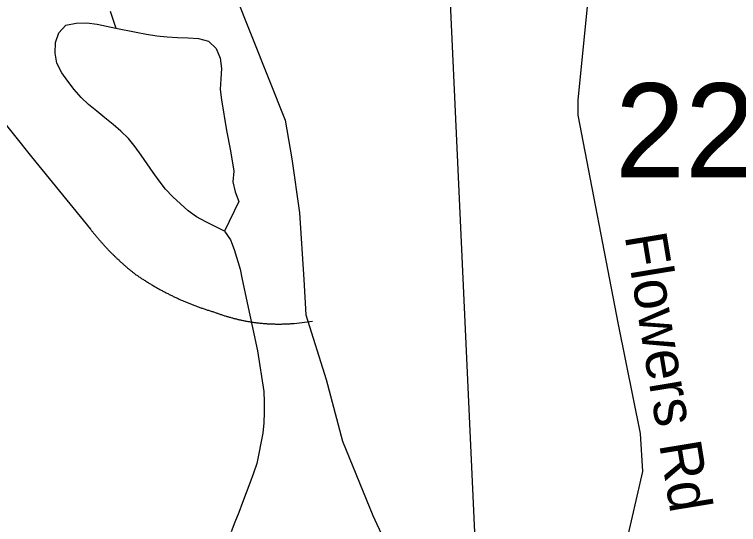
# Model space of a CAD drawing. Extents: x 1268485 to 1426702, y 514839 to 616766.
# Drawn here: x 1371058 to 1372195, y 571906 to 572707 of the extents above; entities that cross this region are included whole.
import ezdxf

# ---------------------------------------------------------------- set-up
doc = ezdxf.new("R2010")
doc.units = 0
for name, color, linetype in [('Old_Level_11', 7, 'Continuous'), ('Old_Level_32', 7, 'Continuous'), ('Old_Level_35', 7, 'Continuous'), ('Old_Level_48', 7, 'Continuous'), ('Old_Level_49', 7, 'Continuous'), ('Old_Level_62', 7, 'Continuous'), ('Old_Level_8', 7, 'Continuous')]:
    doc.layers.add(name, color=color, linetype=linetype)

msp = doc.modelspace()

# ---------------------------------------------------------------- linework, layer by layer
at = {"layer": 'Old_Level_32'}
for points in [[(1371875.533, 571281.822), (1371966.71, 571662.361), (1372018.048, 571872.812), (1372044.545, 571988.808), (1372041.233, 572048.464), (1372006.666, 572220.085), (1371943.248, 572548.659), (1371943.248, 572572.723), (1371960.739, 572745.548), (1371938.876, 572854.931), (1371913.987, 572922.063), (1371874.27, 573040.412)], [(1371377.913, 572806.498), (1371483.572, 572540.89), (1371493.956, 572479.846), (1371505.638, 572395.424), (1371512.578, 572290.413), (1371516.007, 572235.289), (1371547.526, 572133.257), (1371573.595, 572036.685), (1371621.063, 571919.674), (1371695.842, 571757.891), (1371875.533, 571281.822)]]:
    msp.add_lwpolyline(points, dxfattribs=at)
at = {"layer": 'Old_Level_35'}
msp.add_line((1371497.524, 572221.574), (1371526.129, 572225.316), dxfattribs=at)
for points in [[(1371031.236, 572550.119), (1371085.369, 572483.016), (1371177.745, 572369.827)], [(1371177.745, 572369.827), (1371178.36, 572369.007), (1371178.976, 572368.186), (1371179.488, 572367.417), (1371180.103, 572366.649), (1371180.719, 572365.879), (1371181.334, 572365.059), (1371182.051, 572364.29), (1371182.667, 572363.521), (1371183.282, 572362.753), (1371183.897, 572361.932), (1371184.512, 572361.163), (1371185.127, 572360.445), (1371185.742, 572359.625), (1371186.358, 572358.857), (1371186.973, 572358.139), (1371187.793, 572357.319), (1371188.408, 572356.549), (1371189.023, 572355.832), (1371189.638, 572355.063), (1371190.254, 572354.294), (1371190.869, 572353.525), (1371191.484, 572352.756), (1371192.202, 572351.987), (1371192.919, 572351.27), (1371193.534, 572350.5), (1371194.15, 572349.732), (1371194.867, 572349.014), (1371195.482, 572348.245), (1371196.098, 572347.476), (1371196.918, 572346.759), (1371197.533, 572346.041), (1371198.148, 572345.323), (1371198.866, 572344.554), (1371199.481, 572343.836), (1371200.096, 572343.068), (1371200.916, 572342.401), (1371201.531, 572341.632), (1371202.249, 572340.863), (1371202.864, 572340.197), (1371203.479, 572339.428), (1371204.3, 572338.71), (1371204.915, 572337.992), (1371205.632, 572337.274), (1371206.248, 572336.557), (1371206.965, 572335.788), (1371207.785, 572335.121), (1371208.401, 572334.353), (1371209.118, 572333.686), (1371209.733, 572333.02), (1371210.451, 572332.251), (1371211.271, 572331.585), (1371211.887, 572330.867), (1371212.604, 572330.149), (1371213.219, 572329.432), (1371214.04, 572328.765), (1371214.757, 572328.047), (1371215.475, 572327.381), (1371216.09, 572326.612), (1371216.91, 572325.946), (1371217.628, 572325.228), (1371218.346, 572324.561), (1371218.961, 572323.895), (1371219.781, 572323.178), (1371220.499, 572322.511), (1371221.216, 572321.793), (1371222.037, 572321.178), (1371222.652, 572320.512), (1371223.369, 572319.794), (1371224.087, 572319.127), (1371224.907, 572318.461), (1371225.625, 572317.795), (1371226.343, 572317.129), (1371227.163, 572316.462), (1371227.881, 572315.796), (1371228.598, 572315.129), (1371229.418, 572314.463), (1371230.136, 572313.796), (1371230.854, 572313.13), (1371231.674, 572312.515), (1371232.392, 572311.797), (1371233.109, 572311.182), (1371233.827, 572310.515), (1371234.647, 572309.9), (1371235.365, 572309.234), (1371236.083, 572308.567), (1371236.903, 572307.952), (1371237.621, 572307.337), (1371238.338, 572306.671), (1371239.158, 572306.004), (1371239.876, 572305.389), (1371240.799, 572304.774), (1371241.517, 572304.108), (1371242.234, 572303.493), (1371242.952, 572302.877), (1371243.772, 572302.262), (1371244.592, 572301.647), (1371245.413, 572300.98), (1371246.13, 572300.365), (1371246.848, 572299.75)], [(1371246.848, 572299.75), (1371248.078, 572298.93), (1371249.206, 572298.11), (1371250.334, 572297.289), (1371251.667, 572296.572), (1371252.794, 572295.751), (1371253.922, 572294.931), (1371255.153, 572294.214), (1371256.28, 572293.393), (1371257.408, 572292.625), (1371258.638, 572291.805), (1371259.766, 572291.087), (1371260.996, 572290.267), (1371262.124, 572289.497), (1371263.355, 572288.729), (1371264.482, 572288.011), (1371265.713, 572287.242), (1371267.046, 572286.524), (1371268.173, 572285.756), (1371269.404, 572284.986), (1371270.531, 572284.268), (1371271.762, 572283.5), (1371272.992, 572282.833), (1371274.222, 572282.065), (1371275.35, 572281.398), (1371276.58, 572280.629), (1371277.913, 572279.962), (1371279.144, 572279.194), (1371280.271, 572278.476), (1371281.502, 572277.809), (1371282.732, 572277.143), (1371283.962, 572276.426), (1371285.295, 572275.759), (1371286.525, 572275.041), (1371287.756, 572274.375), (1371288.884, 572273.708), (1371290.114, 572272.991), (1371291.344, 572272.325), (1371292.575, 572271.709), (1371293.907, 572270.992), (1371295.138, 572270.377), (1371296.368, 572269.71), (1371297.598, 572269.044), (1371299.034, 572268.429), (1371300.264, 572267.762), (1371301.494, 572267.147), (1371302.725, 572266.481), (1371303.955, 572265.865), (1371305.288, 572265.25), (1371306.518, 572264.635), (1371307.748, 572264.02), (1371309.081, 572263.456), (1371310.414, 572262.79), (1371311.644, 572262.175), (1371312.875, 572261.61), (1371314.208, 572260.995), (1371315.54, 572260.432), (1371316.771, 572259.867), (1371318.103, 572259.252), (1371319.334, 572258.689), (1371320.667, 572258.124), (1371321.999, 572257.561), (1371323.23, 572256.997), (1371324.46, 572256.433), (1371325.895, 572255.869), (1371327.126, 572255.305), (1371328.459, 572254.741), (1371329.791, 572254.228), (1371331.022, 572253.665), (1371332.355, 572253.203), (1371333.585, 572252.64), (1371335.02, 572252.127), (1371336.251, 572251.614), (1371337.583, 572251.05), (1371339.019, 572250.537), (1371340.249, 572250.076), (1371341.582, 572249.564), (1371342.915, 572249.051), (1371344.248, 572248.539), (1371345.478, 572248.077), (1371346.913, 572247.616), (1371348.246, 572247.103), (1371349.476, 572246.641), (1371350.912, 572246.18), (1371352.245, 572245.668), (1371353.475, 572245.258), (1371354.91, 572244.796), (1371356.243, 572244.335), (1371357.576, 572243.873), (1371358.909, 572243.463), (1371360.242, 572243.002), (1371361.575, 572242.54), (1371363.01, 572242.13), (1371364.24, 572241.669), (1371365.676, 572241.259), (1371367.008, 572240.9), (1371368.341, 572240.439), (1371369.777, 572240.08), (1371371.007, 572239.619), (1371372.34, 572239.26)], [(1371372.34, 572239.26), (1371373.673, 572238.747), (1371374.8, 572238.337), (1371376.031, 572237.876), (1371377.261, 572237.414), (1371378.389, 572237.004), (1371379.619, 572236.543), (1371380.849, 572236.133), (1371382.08, 572235.774), (1371383.208, 572235.313), (1371384.54, 572234.851), (1371385.771, 572234.493), (1371387.001, 572234.133), (1371388.231, 572233.672), (1371389.359, 572233.313), (1371390.589, 572232.955), (1371391.922, 572232.545), (1371393.153, 572232.185), (1371394.383, 572231.827), (1371395.613, 572231.519), (1371396.843, 572231.109), (1371398.176, 572230.75), (1371399.407, 572230.442), (1371400.534, 572230.135), (1371401.765, 572229.776), (1371402.995, 572229.417), (1371404.225, 572229.109), (1371405.456, 572228.802), (1371406.789, 572228.494), (1371408.019, 572228.187), (1371409.249, 572227.879), (1371410.479, 572227.623), (1371411.71, 572227.316), (1371413.145, 572227.059), (1371414.375, 572226.751), (1371415.606, 572226.495), (1371416.836, 572226.239), (1371418.169, 572225.983), (1371419.399, 572225.726), (1371420.63, 572225.521), (1371421.86, 572225.265), (1371423.09, 572225.06), (1371424.526, 572224.803), (1371425.756, 572224.547), (1371426.986, 572224.393), (1371428.216, 572224.188), (1371429.549, 572223.932), (1371430.78, 572223.727), (1371432.112, 572223.573), (1371433.343, 572223.368), (1371434.676, 572223.163), (1371435.906, 572223.06), (1371437.136, 572222.855), (1371438.469, 572222.702), (1371439.699, 572222.548), (1371441.032, 572222.394), (1371442.263, 572222.24), (1371443.493, 572222.138), (1371444.826, 572221.984), (1371446.159, 572221.882), (1371447.389, 572221.728), (1371448.722, 572221.625), (1371449.952, 572221.523), (1371451.285, 572221.369), (1371452.515, 572221.318), (1371453.848, 572221.164), (1371455.078, 572221.112), (1371456.411, 572221.062), (1371457.641, 572220.959), (1371458.974, 572220.857), (1371460.205, 572220.805), (1371461.537, 572220.754), (1371462.87, 572220.754), (1371464.101, 572220.702), (1371465.331, 572220.651), (1371466.664, 572220.651), (1371467.997, 572220.549), (1371469.227, 572220.549), (1371470.457, 572220.549), (1371471.893, 572220.549), (1371473.123, 572220.549), (1371474.353, 572220.549), (1371475.789, 572220.549), (1371477.019, 572220.549), (1371478.249, 572220.549), (1371479.479, 572220.651), (1371480.915, 572220.651), (1371482.145, 572220.702), (1371483.375, 572220.702), (1371484.708, 572220.754), (1371486.041, 572220.805), (1371487.271, 572220.857), (1371488.604, 572220.959), (1371489.835, 572221.01), (1371491.167, 572221.112), (1371492.398, 572221.164), (1371493.731, 572221.267), (1371494.961, 572221.369), (1371496.294, 572221.523), (1371497.524, 572221.574)]]:
    msp.add_lwpolyline(points, dxfattribs=at)
at = {"layer": 'Old_Level_48'}
msp.add_lwpolyline([(1373840.114, 575473.635), (1373851.828, 574982.86), (1373853.517, 574480.583), (1373863.087, 573982.149), (1373596.289, 573849.655), (1373333.537, 573697.625), (1373243.463, 573748.603), (1373018.278, 573777.733), (1372620.452, 573770.451), (1372263.91, 573766.809), (1371794.774, 573759.527), (1371708.454, 573748.603), (1371706.735, 573500.417), (1371784.031, 571813.508)], dxfattribs=at)
at = {"layer": 'Old_Level_49'}
msp.add_lwpolyline([(1373840.114, 575473.635), (1373851.828, 574982.86), (1373853.517, 574480.583), (1373863.087, 573982.149), (1373596.289, 573849.655), (1373333.537, 573697.625), (1373243.463, 573748.603), (1373018.278, 573777.733), (1372620.452, 573770.451), (1372263.91, 573766.809), (1371794.774, 573759.527), (1371708.454, 573748.603), (1371706.735, 573500.417), (1371784.031, 571813.508)], dxfattribs=at)
at = {"layer": 'Old_Level_62'}
for points in [[(1371208.606, 572711.802), (1371217.32, 572685.043)], [(1371388.231, 572366.392), (1371358.704, 572380.951), (1371344.35, 572388.897), (1371331.124, 572398.38), (1371318.821, 572409.299), (1371306.826, 572420.577), (1371295.343, 572432.368), (1371285.398, 572445.389), (1371275.965, 572458.819), (1371266.635, 572472.404), (1371257.306, 572485.886), (1371247.668, 572499.112), (1371237.21, 572511.723), (1371225.522, 572523.359), (1371213.219, 572534.176), (1371200.404, 572544.48), (1371187.485, 572554.681), (1371174.875, 572565.19), (1371162.982, 572576.365), (1371152.114, 572588.668), (1371142.066, 572601.792), (1371132.736, 572615.325), (1371125.149, 572630.089), (1371122.176, 572646.032), (1371122.996, 572662.641), (1371127.918, 572678.174), (1371139.298, 572690.016), (1371155.497, 572692.989), (1371171.901, 572693.604), (1371188.1, 572691.399), (1371217.32, 572685.043)], [(1371217.32, 572685.043), (1371249.616, 572678.84), (1371265.713, 572675.867), (1371281.912, 572673.304), (1371298.213, 572671.509), (1371314.618, 572670.536), (1371331.022, 572669.971), (1371347.426, 572669.151), (1371362.805, 572664.589), (1371374.903, 572653.26), (1371381.567, 572638.291), (1371383.413, 572622.041), (1371382.49, 572605.585), (1371381.567, 572589.078), (1371383.31, 572572.879), (1371391.205, 572524.692), (1371397.459, 572492.653), (1371402.79, 572460.716), (1371401.457, 572444.158), (1371404.841, 572428.42), (1371410.479, 572413.093), (1371388.231, 572366.392)], [(1371388.231, 572366.392), (1371397.356, 572352.756), (1371403.508, 572337.531), (1371412.53, 572306.517), (1371415.913, 572290.677), (1371439.802, 572178.462), (1371449.849, 572114.69), (1371450.157, 572098.286), (1371450.157, 572081.831), (1371449.644, 572065.325), (1371448.414, 572048.971), (1371438.982, 572001.604), (1371433.548, 571986.277), (1371427.909, 571970.898), (1371422.27, 571955.467), (1371416.528, 571940.038), (1371410.582, 571924.659), (1371404.533, 571909.331), (1371398.381, 571894.106)]]:
    msp.add_lwpolyline(points, dxfattribs=at)

# ---------------------------------------------------------------- texts
at = {"layer": 'Old_Level_11'}
msp.add_text('Flowers Rd', height=65.6167, rotation=279.389517, dxfattribs=at).set_placement((1372016.147, 572359.301))
at = {"layer": 'Old_Level_8'}
msp.add_text('2202', height=147.6375, dxfattribs=at).set_placement((1372001.219, 572451.074))

doc.saveas('drawing.dxf')
